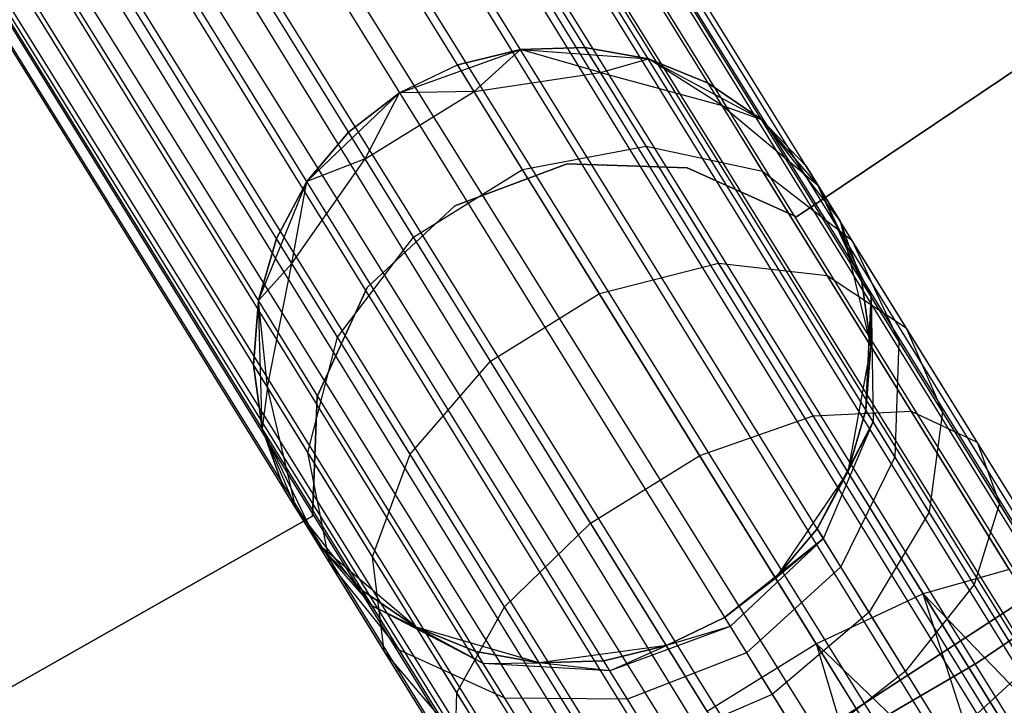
# Model space of a CAD drawing. Extents: x -189 to 189, y -189 to 189.
# Tile 362 of 591: x 30.09 to 33.28, y -52.52 to -50.3. Entities that reach past the tile are written whole.
import ezdxf

# ---------------------------------------------------------------- set-up
doc = ezdxf.new("R2010")
doc.units = 0
doc.header["$LTSCALE"] = 25.4
doc.layers.get('0').update_dxf_attribs({"linetype": 'CONTINUOUS'})

# ---------------------------------------------------------------- blocks, each defined once
blk = doc.blocks.new('CAMELEON-KENAI-C-12244_STL')
at = {"color": 0}
for p, q in [((89.4594, -142.7887, -9), (23.6005, -36.2614, -9.191)), ((89.4594, -142.7887, -9), (23.6005, -36.2614, -9.191)), ((89.5687, -142.7211, -9.3955), (23.6005, -36.2614, -9.809)), ((89.5687, -142.7211, -9.3955), (23.6005, -36.2614, -9.809)), ((89.5317, -142.744, -9.809), (23.6005, -36.2614, -9.809)), ((89.5317, -142.744, -9.809), (23.6005, -36.2614, -9.809)), ((89.5687, -142.7211, -9.3955), (23.6375, -36.2385, -9.3955)), ((89.5687, -142.7211, -9.3955), (23.6375, -36.2385, -9.6045)), ((89.4594, -142.7887, -9), (23.6375, -36.2385, -9.3955)), ((89.4594, -142.7887, -9), (23.6375, -36.2385, -9.3955)), ((89.5687, -142.7211, -9.3955), (23.6375, -36.2385, -9.3955)), ((89.5687, -142.7211, -9.3955), (23.6375, -36.2385, -9.6045)), ((23.5282, -36.3061, -9), (89.4594, -142.7887, -9)), ((23.5282, -36.3061, -9), (89.4594, -142.7887, -9)), ((89.5317, -142.744, -9.809), (23.5282, -36.3061, -10)), ((89.5317, -142.744, -9.809), (23.5282, -36.3061, -10)), ((23.4237, -36.3708, -8.8309), (89.4594, -142.7887, -9)), ((23.4237, -36.3708, -8.8309), (89.4594, -142.7887, -9)), ((23.4237, -36.3708, -8.8309), (89.2229, -142.9352, -8.691)), ((23.4237, -36.3708, -8.8309), (89.2229, -142.9352, -8.691)), ((89.5317, -142.744, -9.809), (23.4237, -36.3708, -10.1691)), ((89.5317, -142.744, -9.809), (23.4237, -36.3708, -10.1691)), ((89.355, -142.8534, -10.1691), (23.4237, -36.3708, -10.1691)), ((89.355, -142.8534, -10.1691), (23.4237, -36.3708, -10.1691)), ((23.2917, -36.4526, -8.691), (89.2229, -142.9352, -8.691)), ((23.2917, -36.4526, -8.691), (89.2229, -142.9352, -8.691)), ((23.2917, -36.4526, -8.691), (88.8999, -143.1352, -8.5219)), ((23.2917, -36.4526, -8.691), (88.8999, -143.1352, -8.5219)), ((89.355, -142.8534, -10.1691), (23.2917, -36.4526, -10.309)), ((89.355, -142.8534, -10.1691), (23.2917, -36.4526, -10.309)), ((89.069, -143.0305, -10.4135), (23.2917, -36.4526, -10.309)), ((89.069, -143.0305, -10.4135), (23.2917, -36.4526, -10.309)), ((23.1377, -36.5479, -8.5864), (88.8999, -143.1352, -8.5219)), ((23.1377, -36.5479, -8.5864), (88.8999, -143.1352, -8.5219)), ((89.069, -143.0305, -10.4135), (23.1377, -36.5479, -10.4135)), ((89.069, -143.0305, -10.4135), (23.1377, -36.5479, -10.4135)), ((88.8999, -143.1352, -8.5219), (22.9687, -36.6526, -8.5219)), ((88.8999, -143.1352, -8.5219), (22.9687, -36.6526, -8.5219)), ((22.9687, -36.6526, -10.4781), (89.069, -143.0305, -10.4135)), ((22.9687, -36.6526, -10.4781), (89.069, -143.0305, -10.4135)), ((22.7919, -36.762, -8.5), (88.7231, -143.2446, -8.5)), ((22.7919, -36.762, -8.5), (88.7231, -143.2446, -8.5)), ((22.7919, -36.762, -10.5), (88.7231, -143.2446, -10.5)), ((22.7919, -36.762, -10.5), (88.7231, -143.2446, -10.5)), ((22.7919, -36.762, -10.5), (89.069, -143.0305, -10.4135)), ((22.7919, -36.762, -10.5), (89.069, -143.0305, -10.4135)), ((22.6151, -36.8715, -8.5219), (88.5464, -143.3541, -8.5219)), ((22.6151, -36.8715, -8.5219), (88.5464, -143.3541, -8.5219)), ((22.6151, -36.8715, -8.5219), (88.2234, -143.5541, -8.691)), ((22.6151, -36.8715, -8.5219), (88.2234, -143.5541, -8.691)), ((22.6151, -36.8715, -10.4781), (88.7231, -143.2446, -10.5)), ((22.6151, -36.8715, -10.4781), (88.7231, -143.2446, -10.5)), ((88.3773, -143.4588, -10.4135), (22.4461, -36.9762, -10.4135)), ((22.4461, -36.9762, -10.4135), (88.7231, -143.2446, -10.5)), ((88.3773, -143.4588, -10.4135), (22.4461, -36.9762, -10.4135)), ((22.4461, -36.9762, -8.5864), (88.2234, -143.5541, -8.691)), ((22.4461, -36.9762, -8.5864), (88.2234, -143.5541, -8.691)), ((22.4461, -36.9762, -10.4135), (88.7231, -143.2446, -10.5)), ((88.3773, -143.4588, -10.4135), (22.2922, -37.0715, -10.309)), ((88.3773, -143.4588, -10.4135), (22.2922, -37.0715, -10.309)), ((88.2234, -143.5541, -8.691), (22.2922, -37.0715, -8.691)), ((22.2922, -37.0715, -8.691), (87.9868, -143.7005, -9)), ((22.2922, -37.0715, -8.691), (87.9868, -143.7005, -9)), ((88.2234, -143.5541, -8.691), (22.2922, -37.0715, -8.691)), ((88.3773, -143.4588, -10.4135), (22.1601, -37.1533, -10.1691)), ((88.3773, -143.4588, -10.4135), (22.1601, -37.1533, -10.1691)), ((88.0913, -143.6358, -10.1691), (22.1601, -37.1533, -10.1691)), ((88.0913, -143.6358, -10.1691), (22.1601, -37.1533, -10.1691)), ((22.1601, -37.1533, -8.8309), (87.9868, -143.7005, -9)), ((22.1601, -37.1533, -8.8309), (87.9868, -143.7005, -9)), ((88.0913, -143.6358, -10.1691), (22.0556, -37.2179, -10)), ((88.0913, -143.6358, -10.1691), (22.0556, -37.2179, -10)), ((87.9868, -143.7005, -9), (22.0556, -37.2179, -9)), ((87.9868, -143.7005, -9), (22.0556, -37.2179, -9)), ((87.9145, -143.7453, -9.809), (21.9464, -37.2856, -9.6045)), ((87.9145, -143.7453, -9.809), (21.9464, -37.2856, -9.3955)), ((87.9145, -143.7453, -9.809), (21.9464, -37.2856, -9.6045)), ((87.9145, -143.7453, -9.809), (21.9464, -37.2856, -9.3955)), ((87.8776, -143.7682, -9.3955), (21.9464, -37.2856, -9.3955)), ((87.8776, -143.7682, -9.3955), (21.9464, -37.2856, -9.3955)), ((88.0913, -143.6358, -10.1691), (21.9833, -37.2627, -9.809)), ((88.0913, -143.6358, -10.1691), (21.9833, -37.2627, -9.809)), ((87.9145, -143.7453, -9.809), (21.9833, -37.2627, -9.809)), ((87.9145, -143.7453, -9.809), (21.9833, -37.2627, -9.809)), ((87.8776, -143.7682, -9.3955), (21.9833, -37.2627, -9.191)), ((87.8776, -143.7682, -9.3955), (21.9833, -37.2627, -9.191)), ((87.9868, -143.7005, -9), (21.9833, -37.2627, -9.191)), ((87.9868, -143.7005, -9), (21.9833, -37.2627, -9.191)), ((34.9312, -49.3727, -165), (32.6057, -50.9379, -165)), ((32.6057, -50.9379, -167), (34.9312, -49.3727, -167)), ((32.6057, -50.9379, -167), (34.9312, -49.3727, -167)), ((34.9312, -49.3727, -165), (32.6057, -50.9379, -165)), ((37.0575, -49.7242, -160.5), (33.1913, -52.3832, -160.5)), ((33.1913, -52.3832, -170), (37.0575, -49.7242, -170)), ((33.1913, -52.3832, -170), (37.0575, -49.7242, -170)), ((37.0575, -49.7242, -160.5), (33.1913, -52.3832, -160.5)), ((31.3201, -50.5356, -167), (31.7114, -50.395, -167)), ((31.3201, -50.5356, -167), (31.7114, -50.395, -167)), ((31.7114, -50.395, -161.5), (31.5084, -50.4447, -161.5)), ((31.5084, -50.4447, -161.5), (31.7114, -50.395, -167)), ((31.5084, -50.4447, -161.5), (31.7114, -50.395, -167)), ((31.7114, -50.395, -161.5), (31.5084, -50.4447, -161.5)), ((31.5618, -50.531, -160.7292), (31.7114, -50.395, -161.5)), ((31.5618, -50.531, -160.7292), (31.7114, -50.395, -161.5)), ((31.9204, -50.3885, -161.5), (31.7114, -50.395, -161.5)), ((31.7114, -50.395, -167), (31.9204, -50.3885, -161.5)), ((31.9204, -50.3885, -161.5), (31.7114, -50.395, -161.5)), ((31.7114, -50.395, -167), (31.9204, -50.3885, -161.5)), ((31.7114, -50.395, -167), (32.1261, -50.4257, -167)), ((31.9708, -50.4699, -160.773), (31.7114, -50.395, -161.5)), ((31.9708, -50.4699, -160.773), (31.7114, -50.395, -161.5)), ((31.7114, -50.395, -167), (32.1261, -50.4257, -167)), ((31.7114, -50.395, -161.5), (31.7114, -50.395, -167)), ((31.7114, -50.395, -161.5), (31.7114, -50.395, -167)), ((31.9708, -50.4699, -160.773), (31.9204, -50.3885, -161.5)), ((31.9708, -50.4699, -160.773), (31.9204, -50.3885, -161.5)), ((32.1261, -50.4257, -161.5), (31.9204, -50.3885, -161.5)), ((31.9204, -50.3885, -161.5), (32.1261, -50.4257, -167)), ((31.9204, -50.3885, -161.5), (32.1261, -50.4257, -167)), ((32.1261, -50.4257, -161.5), (31.9204, -50.3885, -161.5)), ((31.9708, -50.4699, -160.773), (32.1261, -50.4257, -161.5)), ((31.9708, -50.4699, -160.773), (32.1261, -50.4257, -161.5)), ((32.1261, -50.4257, -167), (32.4925, -50.6224, -167)), ((32.3645, -50.5772, -160.853), (32.1261, -50.4257, -161.5)), ((32.3645, -50.5772, -160.853), (32.1261, -50.4257, -161.5)), ((32.3196, -50.5048, -161.5), (32.1261, -50.4257, -161.5)), ((32.1261, -50.4257, -167), (32.3196, -50.5048, -161.5)), ((32.1261, -50.4257, -167), (32.4925, -50.6224, -167)), ((32.1261, -50.4257, -161.5), (32.1261, -50.4257, -167)), ((32.1261, -50.4257, -161.5), (32.1261, -50.4257, -167)), ((32.3196, -50.5048, -161.5), (32.1261, -50.4257, -161.5)), ((32.1261, -50.4257, -167), (32.3196, -50.5048, -161.5)), ((31.5084, -50.4447, -161.5), (31.3201, -50.5356, -161.5)), ((31.5084, -50.4447, -161.5), (31.3201, -50.5356, -161.5)), ((31.5084, -50.4447, -161.5), (31.3201, -50.5356, -167)), ((31.5084, -50.4447, -161.5), (31.3201, -50.5356, -167)), ((31.5618, -50.531, -160.7292), (31.5084, -50.4447, -161.5)), ((31.5618, -50.531, -160.7292), (31.5084, -50.4447, -161.5)), ((31.5618, -50.531, -160.7292), (31.9708, -50.4699, -160.773)), ((31.5618, -50.531, -160.7292), (31.9708, -50.4699, -160.773)), ((31.9708, -50.4699, -160.773), (32.3645, -50.5772, -160.853)), ((32.1185, -50.7085, -160.0955), (31.9708, -50.4699, -160.773)), ((32.1185, -50.7085, -160.0955), (31.9708, -50.4699, -160.773)), ((31.9708, -50.4699, -160.773), (32.3645, -50.5772, -160.853)), ((32.3645, -50.5772, -160.853), (32.3196, -50.5048, -161.5)), ((32.3645, -50.5772, -160.853), (32.3196, -50.5048, -161.5)), ((32.4925, -50.6224, -161.5), (32.3196, -50.5048, -161.5)), ((32.3196, -50.5048, -161.5), (32.4925, -50.6224, -167)), ((32.3196, -50.5048, -161.5), (32.4925, -50.6224, -167)), ((32.4925, -50.6224, -161.5), (32.3196, -50.5048, -161.5)), ((31.0198, -50.8232, -167), (31.3201, -50.5356, -167)), ((31.0198, -50.8232, -167), (31.3201, -50.5356, -167)), ((31.3201, -50.5356, -161.5), (31.1548, -50.6636, -161.5)), ((31.1548, -50.6636, -161.5), (31.3201, -50.5356, -167)), ((31.3201, -50.5356, -161.5), (31.1548, -50.6636, -161.5)), ((31.1548, -50.6636, -161.5), (31.3201, -50.5356, -167)), ((31.2083, -50.7499, -160.7292), (31.5618, -50.531, -160.7292)), ((31.2083, -50.7499, -160.7292), (31.5618, -50.531, -160.7292)), ((31.2083, -50.7499, -160.7292), (31.3201, -50.5356, -161.5)), ((31.2083, -50.7499, -160.7292), (31.3201, -50.5356, -161.5)), ((31.5618, -50.531, -160.7292), (31.3201, -50.5356, -161.5)), ((31.5618, -50.531, -160.7292), (31.3201, -50.5356, -161.5)), ((31.3201, -50.5356, -161.5), (31.3201, -50.5356, -167)), ((31.3201, -50.5356, -161.5), (31.3201, -50.5356, -167)), ((31.7184, -50.7839, -160.0109), (31.5618, -50.531, -160.7292)), ((31.7184, -50.7839, -160.0109), (31.5618, -50.531, -160.7292)), ((32.3645, -50.5772, -160.853), (32.4925, -50.6224, -161.5)), ((32.3645, -50.5772, -160.853), (32.4925, -50.6224, -161.5)), ((32.3645, -50.5772, -160.853), (32.6748, -50.8343, -160.9553)), ((32.496, -50.7895, -160.25), (32.3645, -50.5772, -160.853)), ((32.496, -50.7895, -160.25), (32.3645, -50.5772, -160.853)), ((32.3645, -50.5772, -160.853), (32.6748, -50.8343, -160.9553)), ((32.4925, -50.6224, -167), (32.7471, -50.9511, -167)), ((32.6748, -50.8343, -160.9553), (32.4925, -50.6224, -161.5)), ((32.6748, -50.8343, -160.9553), (32.4925, -50.6224, -161.5)), ((32.6371, -50.7734, -161.5), (32.4925, -50.6224, -161.5)), ((32.4925, -50.6224, -167), (32.6371, -50.7734, -161.5)), ((32.4925, -50.6224, -167), (32.7471, -50.9511, -167)), ((32.4925, -50.6224, -161.5), (32.4925, -50.6224, -167)), ((32.4925, -50.6224, -161.5), (32.4925, -50.6224, -167)), ((32.6371, -50.7734, -161.5), (32.4925, -50.6224, -161.5)), ((32.4925, -50.6224, -167), (32.6371, -50.7734, -161.5)), ((31.1548, -50.6636, -161.5), (31.0198, -50.8232, -161.5)), ((31.0198, -50.8232, -167), (31.1548, -50.6636, -161.5)), ((31.1548, -50.6636, -161.5), (31.0198, -50.8232, -161.5)), ((31.0198, -50.8232, -167), (31.1548, -50.6636, -161.5)), ((31.2083, -50.7499, -160.7292), (31.1548, -50.6636, -161.5)), ((31.2083, -50.7499, -160.7292), (31.1548, -50.6636, -161.5)), ((31.767, -53.2005, -168), (35.6535, -50.6789, -168)), ((35.6535, -50.6789, -167), (31.767, -53.2005, -167)), ((35.6535, -50.6789, -167), (31.767, -53.2005, -167)), ((31.767, -53.2005, -168), (35.6535, -50.6789, -168)), ((31.7184, -50.7839, -160.0109), (32.1185, -50.7085, -160.0955)), ((31.7184, -50.7839, -160.0109), (32.1185, -50.7085, -160.0955)), ((32.1185, -50.7085, -160.0955), (32.496, -50.7895, -160.25)), ((32.3535, -51.088, -159.5137), (32.1185, -50.7085, -160.0955)), ((32.3535, -51.088, -159.5137), (32.1185, -50.7085, -160.0955)), ((32.1185, -50.7085, -160.0955), (32.496, -50.7895, -160.25)), ((30.9713, -51.0887, -160.773), (31.2083, -50.7499, -160.7292)), ((30.9713, -51.0887, -160.773), (31.2083, -50.7499, -160.7292)), ((31.2083, -50.7499, -160.7292), (31.0198, -50.8232, -161.5)), ((31.2083, -50.7499, -160.7292), (31.0198, -50.8232, -161.5)), ((31.3649, -51.0028, -160.0109), (31.2083, -50.7499, -160.7292)), ((31.3649, -51.0028, -160.0109), (31.2083, -50.7499, -160.7292)), ((31.8633, -50.7658, -165), (31.4995, -50.9021, -165)), ((31.4995, -50.9021, -167), (31.8633, -50.7658, -167)), ((31.4995, -50.9021, -167), (31.8633, -50.7658, -167)), ((31.8633, -50.7658, -165), (31.4995, -50.9021, -165)), ((32.2515, -50.7783, -165), (31.8633, -50.7658, -165)), ((31.8633, -50.7658, -165), (31.8633, -50.7658, -167)), ((31.8633, -50.7658, -167), (32.2515, -50.7783, -167)), ((31.8633, -50.7658, -165), (31.8633, -50.7658, -167)), ((31.8633, -50.7658, -167), (32.2515, -50.7783, -167)), ((32.2515, -50.7783, -165), (31.8633, -50.7658, -165)), ((32.6057, -50.9379, -165), (32.2515, -50.7783, -165)), ((32.2515, -50.7783, -165), (32.2515, -50.7783, -167)), ((32.2515, -50.7783, -167), (32.6057, -50.9379, -167)), ((32.2515, -50.7783, -165), (32.2515, -50.7783, -167)), ((32.2515, -50.7783, -167), (32.6057, -50.9379, -167)), ((32.6057, -50.9379, -165), (32.2515, -50.7783, -165)), ((32.6748, -50.8343, -160.9553), (32.6371, -50.7734, -161.5)), ((32.6371, -50.7734, -161.5), (32.7471, -50.9511, -167)), ((32.6748, -50.8343, -160.9553), (32.6371, -50.7734, -161.5)), ((32.6371, -50.7734, -161.5), (32.7471, -50.9511, -167)), ((31.3649, -51.0028, -160.0109), (31.7184, -50.7839, -160.0109)), ((31.3649, -51.0028, -160.0109), (31.7184, -50.7839, -160.0109)), ((31.9676, -51.1863, -159.3941), (31.7184, -50.7839, -160.0109)), ((31.9676, -51.1863, -159.3941), (31.7184, -50.7839, -160.0109)), ((32.496, -50.7895, -160.25), (32.7855, -51.0131, -160.4477)), ((32.7051, -51.1273, -159.7322), (32.496, -50.7895, -160.25)), ((32.7051, -51.1273, -159.7322), (32.496, -50.7895, -160.25)), ((32.496, -50.7895, -160.25), (32.7855, -51.0131, -160.4477)), ((30.8625, -51.2081, -167), (31.0198, -50.8232, -167)), ((30.8625, -51.2081, -167), (31.0198, -50.8232, -167)), ((31.0198, -50.8232, -161.5), (30.9209, -51.0074, -161.5)), ((30.9209, -51.0074, -161.5), (31.0198, -50.8232, -167)), ((30.9209, -51.0074, -161.5), (31.0198, -50.8232, -167)), ((31.0198, -50.8232, -161.5), (30.9209, -51.0074, -161.5)), ((30.9713, -51.0887, -160.773), (31.0198, -50.8232, -161.5)), ((30.9713, -51.0887, -160.773), (31.0198, -50.8232, -161.5)), ((31.0198, -50.8232, -161.5), (31.0198, -50.8232, -167)), ((31.0198, -50.8232, -161.5), (31.0198, -50.8232, -167)), ((32.8178, -51.1478, -161.5), (32.6748, -50.8343, -160.9553)), ((32.6748, -50.8343, -160.9553), (32.8482, -51.1968, -161.0623)), ((32.8178, -51.1478, -161.5), (32.6748, -50.8343, -160.9553)), ((32.7471, -50.9511, -161.5), (32.6748, -50.8343, -160.9553)), ((32.7471, -50.9511, -161.5), (32.6748, -50.8343, -160.9553)), ((32.7855, -51.0131, -160.4477), (32.6748, -50.8343, -160.9553)), ((32.7855, -51.0131, -160.4477), (32.6748, -50.8343, -160.9553)), ((32.6748, -50.8343, -160.9553), (32.8482, -51.1968, -161.0623)), ((31.4995, -50.9021, -165), (31.2152, -51.1667, -165)), ((31.2152, -51.1667, -167), (31.4995, -50.9021, -167)), ((31.2152, -51.1667, -167), (31.4995, -50.9021, -167)), ((31.4995, -50.9021, -165), (31.2152, -51.1667, -165)), ((31.4995, -50.9021, -165), (31.4995, -50.9021, -167)), ((31.4995, -50.9021, -165), (31.4995, -50.9021, -167)), ((32.6057, -50.9379, -165), (32.6057, -50.9379, -167)), ((32.6057, -50.9379, -165), (32.6057, -50.9379, -167)), ((32.7471, -50.9511, -167), (32.8461, -51.355, -167)), ((32.8178, -51.1478, -161.5), (32.7471, -50.9511, -161.5)), ((32.7471, -50.9511, -161.5), (32.7471, -50.9511, -167)), ((32.7471, -50.9511, -167), (32.8178, -51.1478, -161.5)), ((32.7471, -50.9511, -167), (32.8461, -51.355, -167)), ((32.7471, -50.9511, -161.5), (32.7471, -50.9511, -167)), ((32.8178, -51.1478, -161.5), (32.7471, -50.9511, -161.5)), ((32.7471, -50.9511, -167), (32.8178, -51.1478, -161.5)), ((30.9209, -51.0074, -161.5), (30.8625, -51.2081, -161.5)), ((30.8625, -51.2081, -167), (30.9209, -51.0074, -161.5)), ((30.9209, -51.0074, -161.5), (30.8625, -51.2081, -161.5)), ((30.8625, -51.2081, -167), (30.9209, -51.0074, -161.5)), ((30.9713, -51.0887, -160.773), (30.9209, -51.0074, -161.5)), ((30.9713, -51.0887, -160.773), (30.9209, -51.0074, -161.5)), ((31.119, -51.3273, -160.0955), (31.3649, -51.0028, -160.0109)), ((31.119, -51.3273, -160.0955), (31.3649, -51.0028, -160.0109)), ((31.614, -51.4052, -159.3941), (31.3649, -51.0028, -160.0109)), ((31.614, -51.4052, -159.3941), (31.3649, -51.0028, -160.0109)), ((32.7855, -51.0131, -160.4477), (32.9371, -51.3405, -160.6545)), ((32.9616, -51.2974, -160.0119), (32.7855, -51.0131, -160.4477)), ((32.9616, -51.2974, -160.0119), (32.7855, -51.0131, -160.4477)), ((32.7855, -51.0131, -160.4477), (32.9371, -51.3405, -160.6545)), ((30.9713, -51.0887, -160.773), (30.8625, -51.2081, -161.5)), ((30.9713, -51.0887, -160.773), (30.8625, -51.2081, -161.5)), ((30.8919, -51.489, -160.853), (30.9713, -51.0887, -160.773)), ((30.8919, -51.489, -160.853), (30.9713, -51.0887, -160.773)), ((31.119, -51.3273, -160.0955), (30.9713, -51.0887, -160.773)), ((31.119, -51.3273, -160.0955), (30.9713, -51.0887, -160.773)), ((31.9676, -51.1863, -159.3941), (32.3535, -51.088, -159.5137)), ((31.9676, -51.1863, -159.3941), (32.3535, -51.088, -159.5137)), ((32.3535, -51.088, -159.5137), (32.7051, -51.1273, -159.7322)), ((32.6598, -51.5826, -159.0673), (32.3535, -51.088, -159.5137)), ((32.6598, -51.5826, -159.0673), (32.3535, -51.088, -159.5137)), ((32.3535, -51.088, -159.5137), (32.7051, -51.1273, -159.7322)), ((32.7051, -51.1273, -159.7322), (32.9616, -51.2974, -160.0119)), ((32.9777, -51.5675, -159.3349), (32.7051, -51.1273, -159.7322)), ((32.9777, -51.5675, -159.3349), (32.7051, -51.1273, -159.7322)), ((32.7051, -51.1273, -159.7322), (32.9616, -51.2974, -160.0119)), ((32.8461, -51.355, -161.5), (32.8178, -51.1478, -161.5)), ((32.8178, -51.1478, -161.5), (32.8482, -51.1968, -161.0623)), ((32.8178, -51.1478, -161.5), (32.8482, -51.1968, -161.0623)), ((32.8178, -51.1478, -161.5), (32.8461, -51.355, -167)), ((32.8178, -51.1478, -161.5), (32.8461, -51.355, -167)), ((32.8461, -51.355, -161.5), (32.8178, -51.1478, -161.5)), ((31.2152, -51.1667, -165), (31.0531, -51.5197, -165)), ((31.0531, -51.5197, -167), (31.2152, -51.1667, -167)), ((31.0531, -51.5197, -167), (31.2152, -51.1667, -167)), ((31.2152, -51.1667, -165), (31.0531, -51.5197, -165)), ((31.2152, -51.1667, -165), (31.2152, -51.1667, -167)), ((31.2152, -51.1667, -165), (31.2152, -51.1667, -167)), ((31.614, -51.4052, -159.3941), (31.9676, -51.1863, -159.3941)), ((31.614, -51.4052, -159.3941), (31.9676, -51.1863, -159.3941)), ((32.2923, -51.7107, -158.9209), (31.9676, -51.1863, -159.3941)), ((32.2923, -51.7107, -158.9209), (31.9676, -51.1863, -159.3941)), ((30.8625, -51.2081, -161.5), (30.847, -51.4166, -161.5)), ((30.847, -51.4166, -161.5), (30.8625, -51.2081, -167)), ((30.847, -51.4166, -161.5), (30.8625, -51.2081, -167)), ((30.8625, -51.2081, -161.5), (30.847, -51.4166, -161.5)), ((30.8753, -51.6237, -167), (30.8625, -51.2081, -167)), ((30.8919, -51.489, -160.853), (30.8625, -51.2081, -161.5)), ((30.8919, -51.489, -160.853), (30.8625, -51.2081, -161.5)), ((30.8753, -51.6237, -167), (30.8625, -51.2081, -167)), ((30.8625, -51.2081, -161.5), (30.8625, -51.2081, -167)), ((30.8625, -51.2081, -161.5), (30.8625, -51.2081, -167)), ((32.8306, -51.5635, -161.5), (32.8482, -51.1968, -161.0623)), ((32.8306, -51.5635, -161.5), (32.8482, -51.1968, -161.0623)), ((32.8461, -51.355, -161.5), (32.8482, -51.1968, -161.0623)), ((32.8461, -51.355, -161.5), (32.8482, -51.1968, -161.0623)), ((32.8482, -51.1968, -161.0623), (32.8545, -51.602, -161.1555)), ((32.9371, -51.3405, -160.6545), (32.8482, -51.1968, -161.0623)), ((32.9371, -51.3405, -160.6545), (32.8482, -51.1968, -161.0623)), ((32.8482, -51.1968, -161.0623), (32.8545, -51.602, -161.1555)), ((32.9616, -51.2974, -160.0119), (33.0786, -51.5689, -160.3043)), ((33.191, -51.668, -159.6774), (32.9616, -51.2974, -160.0119)), ((33.191, -51.668, -159.6774), (32.9616, -51.2974, -160.0119)), ((32.9616, -51.2974, -160.0119), (33.0786, -51.5689, -160.3043)), ((31.0233, -51.7013, -160.25), (31.119, -51.3273, -160.0955)), ((31.0233, -51.7013, -160.25), (31.119, -51.3273, -160.0955)), ((31.354, -51.7069, -159.5137), (31.119, -51.3273, -160.0955)), ((31.354, -51.7069, -159.5137), (31.119, -51.3273, -160.0955)), ((32.9371, -51.3405, -160.6545), (32.9245, -51.7151, -160.8346)), ((32.9371, -51.3405, -160.6545), (32.9245, -51.7151, -160.8346)), ((33.0786, -51.5689, -160.3043), (32.9371, -51.3405, -160.6545)), ((33.0786, -51.5689, -160.3043), (32.9371, -51.3405, -160.6545)), ((32.8461, -51.355, -167), (32.7722, -51.7642, -167)), ((32.8461, -51.355, -167), (32.7722, -51.7642, -167)), ((32.8306, -51.5635, -161.5), (32.8461, -51.355, -161.5)), ((32.8461, -51.355, -167), (32.8306, -51.5635, -161.5)), ((32.8306, -51.5635, -161.5), (32.8461, -51.355, -161.5)), ((32.8461, -51.355, -167), (32.8306, -51.5635, -161.5)), ((32.8461, -51.355, -161.5), (32.8461, -51.355, -167)), ((32.8461, -51.355, -161.5), (32.8461, -51.355, -167)), ((30.8919, -51.489, -160.853), (30.847, -51.4166, -161.5)), ((30.847, -51.4166, -161.5), (30.8753, -51.6237, -161.5)), ((30.8919, -51.489, -160.853), (30.847, -51.4166, -161.5)), ((30.8753, -51.6237, -167), (30.847, -51.4166, -161.5)), ((30.847, -51.4166, -161.5), (30.8753, -51.6237, -161.5)), ((30.8753, -51.6237, -167), (30.847, -51.4166, -161.5)), ((31.354, -51.7069, -159.5137), (31.614, -51.4052, -159.3941)), ((31.354, -51.7069, -159.5137), (31.614, -51.4052, -159.3941)), ((31.9387, -51.9296, -158.9209), (31.614, -51.4052, -159.3941)), ((31.9387, -51.9296, -158.9209), (31.614, -51.4052, -159.3941)), ((30.8919, -51.489, -160.853), (30.8753, -51.6237, -161.5)), ((30.8919, -51.489, -160.853), (30.8753, -51.6237, -161.5)), ((30.9837, -51.8814, -160.9553), (30.8919, -51.489, -160.853)), ((31.0233, -51.7013, -160.25), (30.8919, -51.489, -160.853)), ((30.9837, -51.8814, -160.9553), (30.8919, -51.489, -160.853)), ((31.0233, -51.7013, -160.25), (30.8919, -51.489, -160.853)), ((31.0531, -51.5197, -165), (31.0378, -51.9078, -165)), ((31.0378, -51.9078, -167), (31.0531, -51.5197, -167)), ((31.0378, -51.9078, -167), (31.0531, -51.5197, -167)), ((31.0531, -51.5197, -165), (31.0378, -51.9078, -165)), ((31.0531, -51.5197, -165), (31.0531, -51.5197, -167)), ((31.0531, -51.5197, -165), (31.0531, -51.5197, -167)), ((32.6598, -51.5826, -159.0673), (32.9777, -51.5675, -159.3349)), ((32.6598, -51.5826, -159.0673), (32.9777, -51.5675, -159.3349)), ((32.7722, -51.7642, -161.5), (32.8306, -51.5635, -161.5)), ((32.8306, -51.5635, -161.5), (32.7722, -51.7642, -167)), ((32.8306, -51.5635, -161.5), (32.7722, -51.7642, -167)), ((32.7722, -51.7642, -161.5), (32.8306, -51.5635, -161.5)), ((32.8545, -51.602, -161.1555), (32.8306, -51.5635, -161.5)), ((32.8545, -51.602, -161.1555), (32.8306, -51.5635, -161.5)), ((32.9777, -51.5675, -159.3349), (33.191, -51.668, -159.6774)), ((33.2951, -52.0802, -159.0852), (32.9777, -51.5675, -159.3349)), ((33.2951, -52.0802, -159.0852), (32.9777, -51.5675, -159.3349)), ((32.9777, -51.5675, -159.3349), (33.191, -51.668, -159.6774)), ((33.0786, -51.5689, -160.3043), (33.0358, -51.8949, -160.5589)), ((33.0786, -51.5689, -160.3043), (33.0358, -51.8949, -160.5589)), ((33.2629, -51.8667, -160.0356), (33.0786, -51.5689, -160.3043)), ((33.2629, -51.8667, -160.0356), (33.0786, -51.5689, -160.3043)), ((32.2923, -51.7107, -158.9209), (32.6598, -51.5826, -159.0673)), ((32.2923, -51.7107, -158.9209), (32.6598, -51.5826, -159.0673)), ((33.0164, -52.1587, -158.7867), (32.6598, -51.5826, -159.0673)), ((33.0164, -52.1587, -158.7867), (32.6598, -51.5826, -159.0673)), ((32.6733, -51.9484, -161.5), (32.8545, -51.602, -161.1555)), ((32.6733, -51.9484, -161.5), (32.8545, -51.602, -161.1555)), ((32.6928, -51.9798, -161.2188), (32.8545, -51.602, -161.1555)), ((32.6928, -51.9798, -161.2188), (32.8545, -51.602, -161.1555)), ((32.7722, -51.7642, -161.5), (32.8545, -51.602, -161.1555)), ((32.7722, -51.7642, -161.5), (32.8545, -51.602, -161.1555)), ((32.9245, -51.7151, -160.8346), (32.8545, -51.602, -161.1555)), ((32.9245, -51.7151, -160.8346), (32.8545, -51.602, -161.1555)), ((31.056, -51.9982, -167), (30.8753, -51.6237, -167)), ((30.9837, -51.8814, -160.9553), (30.8753, -51.6237, -161.5)), ((30.8753, -51.6237, -161.5), (30.946, -51.8205, -161.5)), ((30.9837, -51.8814, -160.9553), (30.8753, -51.6237, -161.5)), ((30.946, -51.8205, -161.5), (30.8753, -51.6237, -167)), ((31.056, -51.9982, -167), (30.8753, -51.6237, -167)), ((30.946, -51.8205, -161.5), (30.8753, -51.6237, -167)), ((30.8753, -51.6237, -161.5), (30.946, -51.8205, -161.5)), ((30.8753, -51.6237, -161.5), (30.8753, -51.6237, -167)), ((30.8753, -51.6237, -161.5), (30.8753, -51.6237, -167)), ((33.191, -51.668, -159.6774), (33.2629, -51.8667, -160.0356)), ((33.4582, -52.0996, -159.4672), (33.191, -51.668, -159.6774)), ((33.4582, -52.0996, -159.4672), (33.191, -51.668, -159.6774)), ((33.191, -51.668, -159.6774), (33.2629, -51.8667, -160.0356)), ((31.0944, -52.0602, -160.4477), (31.0233, -51.7013, -160.25)), ((31.2325, -52.0391, -159.7322), (31.0233, -51.7013, -160.25)), ((31.0944, -52.0602, -160.4477), (31.0233, -51.7013, -160.25)), ((31.2325, -52.0391, -159.7322), (31.0233, -51.7013, -160.25)), ((31.2325, -52.0391, -159.7322), (31.354, -51.7069, -159.5137)), ((31.2325, -52.0391, -159.7322), (31.354, -51.7069, -159.5137)), ((31.6603, -52.2015, -159.0673), (31.354, -51.7069, -159.5137)), ((31.6603, -52.2015, -159.0673), (31.354, -51.7069, -159.5137)), ((31.9387, -51.9296, -158.9209), (32.2923, -51.7107, -158.9209)), ((31.9387, -51.9296, -158.9209), (32.2923, -51.7107, -158.9209)), ((32.6704, -52.3214, -158.6233), (32.2923, -51.7107, -158.9209)), ((32.6704, -52.3214, -158.6233), (32.2923, -51.7107, -158.9209)), ((32.9245, -51.7151, -160.8346), (32.7499, -52.0721, -160.9568)), ((32.9245, -51.7151, -160.8346), (32.7499, -52.0721, -160.9568)), ((33.0358, -51.8949, -160.5589), (32.9245, -51.7151, -160.8346)), ((33.0358, -51.8949, -160.5589), (32.9245, -51.7151, -160.8346)), ((32.7722, -51.7642, -167), (32.5382, -52.108, -167)), ((32.7722, -51.7642, -167), (32.5382, -52.108, -167)), ((32.6733, -51.9484, -161.5), (32.7722, -51.7642, -161.5)), ((32.7722, -51.7642, -167), (32.6733, -51.9484, -161.5)), ((32.6733, -51.9484, -161.5), (32.7722, -51.7642, -161.5)), ((32.7722, -51.7642, -167), (32.6733, -51.9484, -161.5)), ((32.7722, -51.7642, -161.5), (32.7722, -51.7642, -167)), ((32.7722, -51.7642, -161.5), (32.7722, -51.7642, -167)), ((30.9837, -51.8814, -160.9553), (30.946, -51.8205, -161.5)), ((31.056, -51.9982, -167), (30.946, -51.8205, -161.5)), ((30.9837, -51.8814, -160.9553), (30.946, -51.8205, -161.5)), ((31.056, -51.9982, -167), (30.946, -51.8205, -161.5)), ((31.2309, -52.1982, -161.0623), (30.9837, -51.8814, -160.9553)), ((30.9837, -51.8814, -160.9553), (31.056, -51.9982, -161.5)), ((30.9837, -51.8814, -160.9553), (31.056, -51.9982, -161.5)), ((31.0944, -52.0602, -160.4477), (30.9837, -51.8814, -160.9553)), ((31.2309, -52.1982, -161.0623), (30.9837, -51.8814, -160.9553)), ((31.0944, -52.0602, -160.4477), (30.9837, -51.8814, -160.9553)), ((33.0358, -51.8949, -160.5589), (32.8408, -52.2189, -160.7318)), ((33.0358, -51.8949, -160.5589), (32.8408, -52.2189, -160.7318)), ((33.1809, -52.1292, -160.3474), (33.0358, -51.8949, -160.5589)), ((33.1809, -52.1292, -160.3474), (33.0358, -51.8949, -160.5589)), ((33.2629, -51.8667, -160.0356), (33.1809, -52.1292, -160.3474)), ((33.2629, -51.8667, -160.0356), (33.1809, -52.1292, -160.3474)), ((33.4776, -52.2134, -159.8666), (33.2629, -51.8667, -160.0356)), ((33.4776, -52.2134, -159.8666), (33.2629, -51.8667, -160.0356)), ((31.0378, -51.9078, -165), (28.5985, -53.2901, -165)), ((28.5985, -53.2901, -167), (31.0378, -51.9078, -167)), ((28.5985, -53.2901, -167), (31.0378, -51.9078, -167)), ((31.0378, -51.9078, -165), (28.5985, -53.2901, -165)), ((31.0378, -51.9078, -165), (31.0378, -51.9078, -167)), ((31.0378, -51.9078, -165), (31.0378, -51.9078, -167)), ((31.6603, -52.2015, -159.0673), (31.9387, -51.9296, -158.9209)), ((31.6603, -52.2015, -159.0673), (31.9387, -51.9296, -158.9209)), ((32.3169, -52.5403, -158.6233), (31.9387, -51.9296, -158.9209)), ((32.3169, -52.5403, -158.6233), (31.9387, -51.9296, -158.9209)), ((32.5382, -52.108, -161.5), (32.6733, -51.9484, -161.5)), ((32.6733, -51.9484, -161.5), (32.5382, -52.108, -167)), ((32.6733, -51.9484, -161.5), (32.5382, -52.108, -167)), ((32.5382, -52.108, -161.5), (32.6733, -51.9484, -161.5)), ((32.6733, -51.9484, -161.5), (32.6928, -51.9798, -161.2188)), ((32.6733, -51.9484, -161.5), (32.6928, -51.9798, -161.2188)), ((32.6928, -51.9798, -161.2188), (32.373, -52.236, -161.5)), ((32.6928, -51.9798, -161.2188), (32.373, -52.236, -161.5)), ((32.6928, -51.9798, -161.2188), (32.3909, -52.265, -161.2412)), ((32.6928, -51.9798, -161.2188), (32.3909, -52.265, -161.2412)), ((32.5382, -52.108, -161.5), (32.6928, -51.9798, -161.2188)), ((32.5382, -52.108, -161.5), (32.6928, -51.9798, -161.2188)), ((32.7499, -52.0721, -160.9568), (32.6928, -51.9798, -161.2188)), ((32.7499, -52.0721, -160.9568), (32.6928, -51.9798, -161.2188)), ((31.3735, -52.2668, -167), (31.056, -51.9982, -167)), ((31.2309, -52.1982, -161.0623), (31.056, -51.9982, -161.5)), ((31.056, -51.9982, -161.5), (31.2006, -52.1492, -161.5)), ((31.2309, -52.1982, -161.0623), (31.056, -51.9982, -161.5)), ((31.056, -51.9982, -161.5), (31.056, -51.9982, -167)), ((31.2006, -52.1492, -161.5), (31.056, -51.9982, -167)), ((31.3735, -52.2668, -167), (31.056, -51.9982, -167)), ((31.2006, -52.1492, -161.5), (31.056, -51.9982, -167)), ((31.056, -51.9982, -161.5), (31.2006, -52.1492, -161.5)), ((31.056, -51.9982, -161.5), (31.056, -51.9982, -167)), ((31.2705, -52.3445, -160.0119), (31.2325, -52.0391, -159.7322)), ((31.5051, -52.4793, -159.3349), (31.2325, -52.0391, -159.7322)), ((31.2705, -52.3445, -160.0119), (31.2325, -52.0391, -159.7322)), ((31.5051, -52.4793, -159.3349), (31.2325, -52.0391, -159.7322)), ((31.3199, -52.3418, -160.6545), (31.0944, -52.0602, -160.4477)), ((31.2705, -52.3445, -160.0119), (31.0944, -52.0602, -160.4477)), ((31.3199, -52.3418, -160.6545), (31.0944, -52.0602, -160.4477)), ((31.2705, -52.3445, -160.0119), (31.0944, -52.0602, -160.4477)), ((32.7499, -52.0721, -160.9568), (32.4435, -52.3499, -161)), ((32.7499, -52.0721, -160.9568), (32.4435, -52.3499, -161)), ((32.8408, -52.2189, -160.7318), (32.7499, -52.0721, -160.9568)), ((32.8408, -52.2189, -160.7318), (32.7499, -52.0721, -160.9568)), ((33.2951, -52.0802, -159.0852), (33.0164, -52.1587, -158.7867)), ((33.2951, -52.0802, -159.0852), (33.0164, -52.1587, -158.7867)), ((32.5382, -52.108, -167), (32.373, -52.236, -167)), ((32.373, -52.236, -161.5), (32.5382, -52.108, -161.5)), ((32.373, -52.236, -161.5), (32.5382, -52.108, -161.5)), ((32.5382, -52.108, -167), (32.373, -52.236, -167)), ((32.5382, -52.108, -161.5), (32.5382, -52.108, -167)), ((32.5382, -52.108, -161.5), (32.5382, -52.108, -167)), ((31.2309, -52.1982, -161.0623), (31.2006, -52.1492, -161.5)), ((31.2006, -52.1492, -161.5), (31.3735, -52.2668, -161.5)), ((31.2309, -52.1982, -161.0623), (31.2006, -52.1492, -161.5)), ((31.3735, -52.2668, -167), (31.2006, -52.1492, -161.5)), ((31.2006, -52.1492, -161.5), (31.3735, -52.2668, -161.5)), ((31.3735, -52.2668, -167), (31.2006, -52.1492, -161.5)), ((33.1809, -52.1292, -160.3474), (32.9593, -52.4102, -160.5591)), ((33.1809, -52.1292, -160.3474), (32.9593, -52.4102, -160.5591)), ((33.3499, -52.4021, -160.2145), (33.1809, -52.1292, -160.3474)), ((33.3499, -52.4021, -160.2145), (33.1809, -52.1292, -160.3474)), ((33.0164, -52.1587, -158.7867), (32.6704, -52.3214, -158.6233)), ((33.0164, -52.1587, -158.7867), (32.6704, -52.3214, -158.6233)), ((33.2452, -52.8721, -158.5865), (33.0164, -52.1587, -158.7867)), ((33.3992, -52.7768, -158.691), (33.0164, -52.1587, -158.7867)), ((33.2452, -52.8721, -158.5865), (33.0164, -52.1587, -158.7867)), ((33.3992, -52.7768, -158.691), (33.0164, -52.1587, -158.7867)), ((33.5312, -52.695, -158.8309), (33.0164, -52.1587, -158.7867)), ((33.5312, -52.695, -158.8309), (33.0164, -52.1587, -158.7867)), ((31.5908, -52.3845, -161.1555), (31.2309, -52.1982, -161.0623)), ((31.2309, -52.1982, -161.0623), (31.3735, -52.2668, -161.5)), ((31.2309, -52.1982, -161.0623), (31.3735, -52.2668, -161.5)), ((31.3199, -52.3418, -160.6545), (31.2309, -52.1982, -161.0623)), ((31.5908, -52.3845, -161.1555), (31.2309, -52.1982, -161.0623)), ((31.3199, -52.3418, -160.6545), (31.2309, -52.1982, -161.0623)), ((31.5051, -52.4793, -159.3349), (31.6603, -52.2015, -159.0673)), ((31.5051, -52.4793, -159.3349), (31.6603, -52.2015, -159.0673)), ((32.0169, -52.7775, -158.7867), (31.6603, -52.2015, -159.0673)), ((32.0169, -52.7775, -158.7867), (31.6603, -52.2015, -159.0673)), ((32.373, -52.236, -167), (32.1847, -52.3269, -167)), ((32.1847, -52.3269, -161.5), (32.373, -52.236, -161.5)), ((32.1847, -52.3269, -161.5), (32.373, -52.236, -161.5)), ((32.373, -52.236, -167), (32.1847, -52.3269, -167)), ((32.373, -52.236, -161.5), (32.3909, -52.265, -161.2412)), ((32.373, -52.236, -161.5), (32.3909, -52.265, -161.2412)), ((32.373, -52.236, -161.5), (32.373, -52.236, -167)), ((32.373, -52.236, -161.5), (32.373, -52.236, -167)), ((32.8408, -52.2189, -160.7318), (32.5272, -52.485, -160.7929)), ((32.8408, -52.2189, -160.7318), (32.5272, -52.485, -160.7929)), ((32.9593, -52.4102, -160.5591), (32.8408, -52.2189, -160.7318)), ((32.9593, -52.4102, -160.5591), (32.8408, -52.2189, -160.7318)), ((31.7727, -52.383, -167), (31.3735, -52.2668, -167)), ((31.5908, -52.3845, -161.1555), (31.3735, -52.2668, -161.5)), ((31.3735, -52.2668, -161.5), (31.567, -52.3459, -161.5)), ((31.5908, -52.3845, -161.1555), (31.3735, -52.2668, -161.5)), ((31.567, -52.3459, -161.5), (31.3735, -52.2668, -167)), ((31.7727, -52.383, -167), (31.3735, -52.2668, -167)), ((31.567, -52.3459, -161.5), (31.3735, -52.2668, -167)), ((31.3735, -52.2668, -161.5), (31.567, -52.3459, -161.5)), ((31.3735, -52.2668, -161.5), (31.3735, -52.2668, -167)), ((31.3735, -52.2668, -161.5), (31.3735, -52.2668, -167)), ((32.3909, -52.265, -161.2412), (32.0011, -52.4081, -161.2188)), ((32.3909, -52.265, -161.2412), (32.0011, -52.4081, -161.2188)), ((32.3909, -52.265, -161.2412), (32.1847, -52.3269, -161.5)), ((32.3909, -52.265, -161.2412), (32.1847, -52.3269, -161.5)), ((32.3909, -52.265, -161.2412), (32.4435, -52.3499, -161)), ((32.3909, -52.265, -161.2412), (32.4435, -52.3499, -161)), ((31.6608, -52.4975, -160.8346), (31.3199, -52.3418, -160.6545)), ((31.4613, -52.5703, -160.3043), (31.3199, -52.3418, -160.6545)), ((31.6608, -52.4975, -160.8346), (31.3199, -52.3418, -160.6545)), ((31.4613, -52.5703, -160.3043), (31.3199, -52.3418, -160.6545)), ((32.1847, -52.3269, -167), (31.7727, -52.383, -167)), ((32.1847, -52.3269, -167), (31.7727, -52.383, -167)), ((31.9817, -52.3766, -161.5), (32.1847, -52.3269, -161.5)), ((32.1847, -52.3269, -167), (31.9817, -52.3766, -161.5)), ((31.9817, -52.3766, -161.5), (32.1847, -52.3269, -161.5)), ((32.1847, -52.3269, -167), (31.9817, -52.3766, -161.5)), ((32.0011, -52.4081, -161.2188), (32.1847, -52.3269, -161.5)), ((32.0011, -52.4081, -161.2188), (32.1847, -52.3269, -161.5)), ((32.1847, -52.3269, -161.5), (32.1847, -52.3269, -167)), ((32.1847, -52.3269, -161.5), (32.1847, -52.3269, -167)), ((32.6704, -52.3214, -158.6233), (32.3169, -52.5403, -158.6233)), ((33.0762, -52.9768, -158.5219), (32.6704, -52.3214, -158.6233)), ((32.8994, -53.0862, -158.5), (32.6704, -52.3214, -158.6233)), ((33.0762, -52.9768, -158.5219), (32.6704, -52.3214, -158.6233)), ((33.2452, -52.8721, -158.5865), (32.6704, -52.3214, -158.6233)), ((33.2452, -52.8721, -158.5865), (32.6704, -52.3214, -158.6233)), ((31.4613, -52.5703, -160.3043), (31.2705, -52.3445, -160.0119)), ((31.4999, -52.7151, -159.6774), (31.2705, -52.3445, -160.0119)), ((31.4613, -52.5703, -160.3043), (31.2705, -52.3445, -160.0119)), ((31.4999, -52.7151, -159.6774), (31.2705, -52.3445, -160.0119)), ((31.5908, -52.3845, -161.1555), (31.567, -52.3459, -161.5)), ((31.567, -52.3459, -161.5), (31.7727, -52.383, -161.5)), ((31.5908, -52.3845, -161.1555), (31.567, -52.3459, -161.5)), ((31.7727, -52.383, -167), (31.567, -52.3459, -161.5)), ((31.567, -52.3459, -161.5), (31.7727, -52.383, -161.5)), ((31.7727, -52.383, -167), (31.567, -52.3459, -161.5)), ((32.4435, -52.3499, -161), (32.0583, -52.5004, -160.9568)), ((32.4435, -52.3499, -161), (32.0583, -52.5004, -160.9568)), ((32.4435, -52.3499, -161), (32.5272, -52.485, -160.7929)), ((32.4435, -52.3499, -161), (32.5272, -52.485, -160.7929)), ((33.1913, -52.3832, -160.5), (29.1351, -54.7423, -160.5)), ((29.1351, -54.7423, -170), (33.1913, -52.3832, -170)), ((29.1351, -54.7423, -170), (33.1913, -52.3832, -170)), ((33.1913, -52.3832, -160.5), (29.1351, -54.7423, -160.5)), ((31.5908, -52.3845, -161.1555), (31.7727, -52.383, -161.5)), ((31.5908, -52.3845, -161.1555), (31.7727, -52.383, -161.5)), ((32.0011, -52.4081, -161.2188), (31.5908, -52.3845, -161.1555)), ((31.6608, -52.4975, -160.8346), (31.5908, -52.3845, -161.1555)), ((32.0011, -52.4081, -161.2188), (31.5908, -52.3845, -161.1555)), ((31.6608, -52.4975, -160.8346), (31.5908, -52.3845, -161.1555)), ((31.7727, -52.383, -161.5), (31.9817, -52.3766, -161.5)), ((31.9817, -52.3766, -161.5), (31.7727, -52.383, -167)), ((31.9817, -52.3766, -161.5), (31.7727, -52.383, -167)), ((31.7727, -52.383, -161.5), (31.9817, -52.3766, -161.5)), ((32.0011, -52.4081, -161.2188), (31.7727, -52.383, -161.5)), ((32.0011, -52.4081, -161.2188), (31.7727, -52.383, -161.5)), ((31.7727, -52.383, -161.5), (31.7727, -52.383, -167)), ((31.7727, -52.383, -161.5), (31.7727, -52.383, -167)), ((32.0011, -52.4081, -161.2188), (31.9817, -52.3766, -161.5)), ((32.0011, -52.4081, -161.2188), (31.9817, -52.3766, -161.5)), ((33.3499, -52.4021, -160.2145), (33.0972, -52.633, -160.4506)), ((33.3499, -52.4021, -160.2145), (33.0972, -52.633, -160.4506)), ((33.1913, -52.3832, -170), (33.1913, -52.3832, -160.5)), ((33.1913, -52.3832, -170), (33.1913, -52.3832, -160.5)), ((32.0583, -52.5004, -160.9568), (32.0011, -52.4081, -161.2188)), ((32.0583, -52.5004, -160.9568), (32.0011, -52.4081, -161.2188)), ((32.9593, -52.4102, -160.5591), (32.6362, -52.6611, -160.634)), ((32.9593, -52.4102, -160.5591), (32.6362, -52.6611, -160.634)), ((33.0972, -52.633, -160.4506), (32.9593, -52.4102, -160.5591)), ((33.0972, -52.633, -160.4506), (32.9593, -52.4102, -160.5591)), ((31.4999, -52.7151, -159.6774), (31.5051, -52.4793, -159.3349)), ((31.4999, -52.7151, -159.6774), (31.5051, -52.4793, -159.3349)), ((31.8225, -52.992, -159.0852), (31.5051, -52.4793, -159.3349)), ((31.8225, -52.992, -159.0852), (31.5051, -52.4793, -159.3349)), ((32.0583, -52.5004, -160.9568), (31.6608, -52.4975, -160.8346)), ((31.7722, -52.6773, -160.5589), (31.6608, -52.4975, -160.8346)), ((32.0583, -52.5004, -160.9568), (31.6608, -52.4975, -160.8346)), ((31.7722, -52.6773, -160.5589), (31.6608, -52.4975, -160.8346)), ((32.1492, -52.6472, -160.7318), (32.0583, -52.5004, -160.9568)), ((32.1492, -52.6472, -160.7318), (32.0583, -52.5004, -160.9568)), ((32.5272, -52.485, -160.7929), (32.1492, -52.6472, -160.7318)), ((32.5272, -52.485, -160.7929), (32.1492, -52.6472, -160.7318)), ((32.5272, -52.485, -160.7929), (32.6362, -52.6611, -160.634)), ((32.5272, -52.485, -160.7929), (32.6362, -52.6611, -160.634))]:
    blk.add_line(p, q, dxfattribs=at)

msp = doc.modelspace()

# ---------------------------------------------------------------- block references
at = {"color": 0}
msp.add_blockref('CAMELEON-KENAI-C-12244_STL', (0, 0), dxfattribs=at)

doc.saveas('drawing.dxf')
